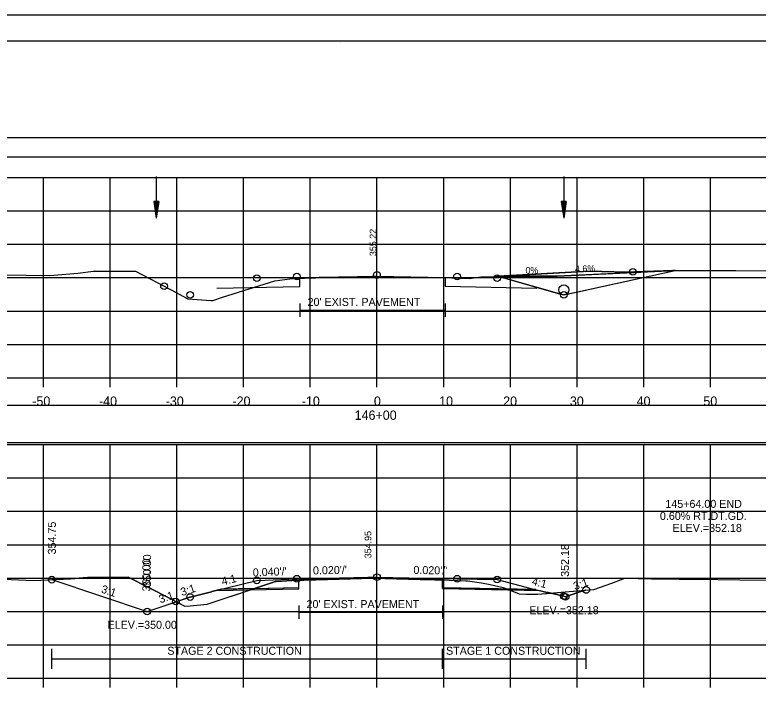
# Model space of a CAD drawing. Extents: x 1376273 to 1384221, y 378927 to 384592.
# Drawn here: x 1377003.5 to 1377114.9, y 382783.8 to 382885.2 of the extents above; entities that cross this region are included whole.
import ezdxf

# ---------------------------------------------------------------- set-up
doc = ezdxf.new("R2010")
doc.units = 0
for name, color, linetype in [('R_Alt Surface', 7, 'Continuous'), ('R_Axis', 7, 'Continuous'), ('R_Axis Annot', 7, 'Continuous'), ('R_Border', 7, 'Continuous'), ('R_Border Notes', 7, 'Continuous'), ('R_Dimension', 7, 'Continuous'), ('R_Drive', 7, 'Continuous'), ('R_Exist Surface', 7, 'Continuous'), ('R_Fin Surface', 7, 'Continuous'), ('R_Grid', 7, 'Continuous'), ('R_No Plot', 7, 'Continuous'), ('R_Water', 7, 'Continuous'), ('R_Xsect Elev', 7, 'Continuous'), ('R_Xsect Slope', 7, 'Continuous'), ('T_Detection Zones', 7, 'Continuous'), ('T_Notes', 7, 'Continuous'), ('T_Vehicle Path Lt Minor', 7, 'Continuous')]:
    doc.layers.add(name, color=color, linetype=linetype)

msp = doc.modelspace()

# ---------------------------------------------------------------- linework, layer by layer
at = {"layer": 'R_Alt Surface'}
for points in [[(1377046.22, 382842.02), (1377046.22, 382840.02)], [(1377067.98, 382842.02), (1377067.98, 382840.02)], [(1377046.22, 382841.02), (1377067.98, 382841.02)], [(1377034.48, 382799.2), (1377046.05, 382799.44), (1377046.06, 382800.61), (1377057.77, 382800.84), (1377067.59, 382800.64), (1377067.6, 382799.48), (1377081.58, 382799.19)], [(1377046.06, 382796.76), (1377046.06, 382794.76)], [(1377067.59, 382796.76), (1377067.59, 382794.76)], [(1377046.06, 382795.76), (1377067.59, 382795.76)]]:
    msp.add_lwpolyline(points, dxfattribs=at)
at = {"layer": 'R_Axis'}
for p, q in [((1376907.77, 382830.87), (1377207.77, 382830.87)), ((1377007.77, 382829.47), (1377007.77, 382830.87)), ((1377017.77, 382829.47), (1377017.77, 382830.87)), ((1377027.77, 382829.47), (1377027.77, 382830.87)), ((1377037.77, 382829.47), (1377037.77, 382830.87)), ((1377047.77, 382829.47), (1377047.77, 382830.87)), ((1377057.77, 382829.47), (1377057.77, 382830.87)), ((1377067.77, 382829.47), (1377067.77, 382830.87)), ((1377077.77, 382829.47), (1377077.77, 382830.87)), ((1377087.77, 382829.47), (1377087.77, 382830.87)), ((1377097.77, 382829.47), (1377097.77, 382830.87)), ((1377107.77, 382829.47), (1377107.77, 382830.87)), ((1376907.77, 382785.87), (1377207.77, 382785.87)), ((1377007.77, 382784.47), (1377007.77, 382785.87)), ((1377017.77, 382784.47), (1377017.77, 382785.87)), ((1377027.77, 382784.47), (1377027.77, 382785.87)), ((1377037.77, 382784.47), (1377037.77, 382785.87)), ((1377047.77, 382784.47), (1377047.77, 382785.87)), ((1377057.77, 382784.47), (1377057.77, 382785.87)), ((1377067.77, 382784.47), (1377067.77, 382785.87)), ((1377077.77, 382784.47), (1377077.77, 382785.87)), ((1377087.77, 382784.47), (1377087.77, 382785.87)), ((1377097.77, 382784.47), (1377097.77, 382785.87)), ((1377107.77, 382784.47), (1377107.77, 382785.87))]:
    msp.add_line(p, q, dxfattribs=at)
at = {"layer": 'R_Axis Annot'}
for points in [[(1376907.2, 382863.98), (1377209.01, 382863.98), (1377209.01, 382866.79), (1376907.2, 382866.79)], [(1376907.2, 382821.19), (1377209.01, 382821.19), (1377209.01, 382826.71), (1376907.2, 382826.71)]]:
    msp.add_lwpolyline(points, close=True, dxfattribs=at)
at = {"layer": 'R_Border'}
for p, q in [((1376899.77, 382881.33), (1377215.95, 382881.33)), ((1377052.29, 382881.07), (1377052.29, 382881.07)), ((1377052.29, 382881.07), (1377052.29, 382881.07))]:
    msp.add_line(p, q, dxfattribs=at)
at = {"layer": 'R_Dimension'}
for p, q in [((1377009.05, 382787.28), (1377009.05, 382790.28)), ((1377067.59, 382787.28), (1377067.59, 382790.28)), ((1377089.14, 382787.28), (1377089.14, 382790.28)), ((1377009.05, 382788.78), (1377089.14, 382788.78))]:
    msp.add_line(p, q, dxfattribs=at)
at = {"layer": 'R_Drive'}
for p, q in [((1377075.77, 382846.09), (1377084.77, 382846.09)), ((1377084.77, 382846.09), (1377102.49, 382846.92))]:
    msp.add_line(p, q, dxfattribs=at)
at = {"layer": 'R_Exist Surface'}
for points in [[(1376998.12, 382846.36), (1377008.73, 382846.17), (1377012.92, 382846.55), (1377015.27, 382846.82), (1377020.08, 382846.85), (1377021.59, 382846.82), (1377026.93, 382844.03), (1377029.42, 382842.72), (1377032.86, 382842.46), (1377033.15, 382842.46), (1377034.61, 382842.93), (1377042.44, 382845.41), (1377044.7, 382845.68), (1377045.22, 382845.74), (1377057.05, 382846.08), (1377057.38, 382846.09), (1377057.71, 382846.08), (1377068.98, 382845.84), (1377069.22, 382845.83), (1377071.58, 382845.74), (1377073.34, 382845.98), (1377073.38, 382845.98), (1377074.49, 382846.01), (1377087.79, 382846.74), (1377089.73, 382846.82), (1377095.03, 382846.7), (1377102.1, 382846.92), (1377111.54, 382846.96), (1377126.19, 382846.9)], [(1376993.97, 382801.03), (1377006.29, 382800.49), (1377011.86, 382800.77), (1377014.41, 382800.94), (1377016.08, 382800.97), (1377020.46, 382801), (1377026.79, 382797.79), (1377028.95, 382796.67), (1377029.78, 382796.69), (1377032.33, 382796.94), (1377041.97, 382800.16), (1377042.53, 382800.35), (1377042.65, 382800.35), (1377045.06, 382800.53), (1377052.08, 382800.69), (1377057.17, 382800.83), (1377064.25, 382800.67), (1377068.59, 382800.57), (1377071.1, 382800.46), (1377071.16, 382800.46), (1377071.34, 382800.44), (1377073.45, 382800.18), (1377074.71, 382799.9), (1377076.67, 382799.45), (1377078.71, 382798.65), (1377079.09, 382798.49), (1377080.07, 382798.47), (1377081.9, 382798.44), (1377085.95, 382798.8), (1377090.26, 382799.18), (1377092.96, 382800.09), (1377094.9, 382800.87), (1377098.89, 382800.75), (1377103.08, 382800.72), (1377105.59, 382800.7), (1377112.14, 382800.59), (1377125.69, 382800.45)]]:
    msp.add_lwpolyline(points, dxfattribs=at)
at = {"layer": 'R_Fin Surface'}
msp.add_lwpolyline([(1377009.05, 382800.63), (1377023.31, 382795.87), (1377029.74, 382798.03), (1377029.76, 382798.03), (1377029.78, 382798.03), (1377032.97, 382798.83), (1377033, 382798.84), (1377039.77, 382800.53), (1377039.79, 382800.53), (1377045.77, 382800.77), (1377045.79, 382800.77), (1377056.4, 382800.98), (1377057.77, 382801.01), (1377069.77, 382800.77), (1377075.77, 382800.65), (1377080.66, 382799.34), (1377083.05, 382798.74), (1377083.44, 382798.73), (1377085.77, 382798.15), (1377086.04, 382798.05), (1377087.87, 382798.7), (1377088.98, 382799.07), (1377089.14, 382799.09)], dxfattribs=at)
at = {"layer": 'R_Grid'}
for p, q in [((1376907.77, 382860.87), (1377207.77, 382860.87)), ((1377007.77, 382830.87), (1377007.77, 382860.87)), ((1377017.77, 382830.87), (1377017.77, 382860.87)), ((1377027.77, 382830.87), (1377027.77, 382860.87)), ((1377037.77, 382830.87), (1377037.77, 382860.87)), ((1377047.77, 382830.87), (1377047.77, 382860.87)), ((1377057.77, 382830.87), (1377057.77, 382860.87)), ((1377067.77, 382830.87), (1377067.77, 382860.87)), ((1377077.77, 382830.87), (1377077.77, 382860.87)), ((1377087.77, 382830.87), (1377087.77, 382860.87)), ((1377097.77, 382830.87), (1377097.77, 382860.87)), ((1377107.77, 382830.87), (1377107.77, 382860.87)), ((1376907.77, 382855.87), (1377207.77, 382855.87)), ((1376907.77, 382850.87), (1377207.77, 382850.87)), ((1376907.77, 382845.87), (1377207.77, 382845.87)), ((1376907.77, 382840.87), (1377207.77, 382840.87)), ((1376907.77, 382835.87), (1377207.77, 382835.87)), ((1376907.77, 382830.87), (1377207.77, 382830.87)), ((1376907.77, 382820.87), (1377207.77, 382820.87)), ((1377007.77, 382785.87), (1377007.77, 382820.87)), ((1377017.77, 382785.87), (1377017.77, 382820.87)), ((1377027.77, 382785.87), (1377027.77, 382820.87)), ((1377037.77, 382785.87), (1377037.77, 382820.87)), ((1377047.77, 382785.87), (1377047.77, 382820.87)), ((1377057.77, 382785.87), (1377057.77, 382820.87)), ((1377067.77, 382785.87), (1377067.77, 382820.87)), ((1377077.77, 382785.87), (1377077.77, 382820.87)), ((1377087.77, 382785.87), (1377087.77, 382820.87)), ((1377097.77, 382785.87), (1377097.77, 382820.87)), ((1377107.77, 382785.87), (1377107.77, 382820.87)), ((1376907.77, 382815.87), (1377207.77, 382815.87)), ((1376907.77, 382815.87), (1377207.77, 382815.87)), ((1377007.77, 382785.87), (1377007.77, 382815.87)), ((1377017.77, 382785.87), (1377017.77, 382815.87)), ((1377027.77, 382785.87), (1377027.77, 382815.87)), ((1377037.77, 382785.87), (1377037.77, 382815.87)), ((1377047.77, 382785.87), (1377047.77, 382815.87)), ((1377057.77, 382785.87), (1377057.77, 382815.87)), ((1377067.77, 382785.87), (1377067.77, 382815.87)), ((1377077.77, 382785.87), (1377077.77, 382815.87)), ((1377087.77, 382785.87), (1377087.77, 382815.87)), ((1377097.77, 382785.87), (1377097.77, 382815.87)), ((1377107.77, 382785.87), (1377107.77, 382815.87)), ((1376907.77, 382810.87), (1377207.77, 382810.87)), ((1376907.77, 382810.87), (1377207.77, 382810.87)), ((1376907.77, 382805.87), (1377207.77, 382805.87)), ((1376907.77, 382805.87), (1377207.77, 382805.87)), ((1376907.77, 382800.87), (1377207.77, 382800.87)), ((1376907.77, 382800.87), (1377207.77, 382800.87)), ((1376907.77, 382795.87), (1377207.77, 382795.87)), ((1376907.77, 382795.87), (1377207.77, 382795.87)), ((1376907.77, 382790.87), (1377207.77, 382790.87)), ((1376907.77, 382790.87), (1377207.77, 382790.87)), ((1376907.77, 382785.87), (1377207.77, 382785.87)), ((1376907.77, 382785.87), (1377207.77, 382785.87))]:
    msp.add_line(p, q, dxfattribs=at)
at = {"layer": 'R_No Plot'}
msp.add_line((1376887.37, 382885.23), (1377220.7, 382885.23), dxfattribs=at)
for points in [[(1376887.36, 382885.23), (1377220.7, 382885.23), (1377220.7, 382671.89), (1376887.36, 382671.89)], [(1377133.69, 382881.33), (1377133.69, 382871.45), (1377169.42, 382871.45), (1377169.42, 382868.53), (1377192.62, 382868.53), (1377192.62, 382844.2), (1377215.95, 382844.2), (1377215.95, 382675.87), (1376899.77, 382675.87), (1376899.77, 382881.33)]]:
    msp.add_lwpolyline(points, close=True, dxfattribs=at)
for points in [[(1377033.78, 382844.29), (1377046.21, 382844.54), (1377046.22, 382845.87), (1377057.77, 382846.1), (1377067.98, 382845.9), (1377067.99, 382844.57), (1377081.75, 382844.29)], [(1377075.93, 382846.09), (1377085.77, 382843.28), (1377102.45, 382846.92)], [(1377033.78, 382799.03), (1377046.05, 382799.28), (1377046.06, 382800.61), (1377057.77, 382800.84), (1377067.59, 382800.64), (1377067.6, 382799.31), (1377082.27, 382799.02)]]:
    msp.add_lwpolyline(points, dxfattribs=at)
for centre in [(1377096.1, 382846.73), (1377096.1, 382846.73), (1377039.77, 382845.79), (1377039.77, 382845.79), (1377045.77, 382846.03), (1377045.77, 382846.03), (1377057.77, 382846.27), (1377057.77, 382846.27), (1377069.77, 382846.03), (1377069.77, 382846.03), (1377075.77, 382845.79), (1377075.77, 382845.79), (1377025.86, 382844.59), (1377025.86, 382844.59), (1377029.77, 382843.29), (1377029.77, 382843.29), (1377085.77, 382843.29), (1377085.77, 382843.29), (1377009.05, 382800.63), (1377009.05, 382800.63), (1377039.77, 382800.53), (1377039.77, 382800.53), (1377045.77, 382800.77), (1377045.77, 382800.77), (1377057.77, 382801.01), (1377057.77, 382801.01), (1377069.77, 382800.77), (1377069.77, 382800.77), (1377075.77, 382800.65), (1377075.77, 382800.65), (1377089.14, 382799.09), (1377089.14, 382799.09), (1377029.76, 382798.03), (1377029.76, 382798.03), (1377085.77, 382798.15), (1377085.77, 382798.15), (1377086.04, 382798.05), (1377086.04, 382798.05), (1377086.04, 382798.05), (1377086.04, 382798.05), (1377027.64, 382797.35), (1377027.64, 382797.35), (1377023.31, 382795.87), (1377023.31, 382795.87)]:
    msp.add_circle(centre, 0.5, dxfattribs=at)
at = {"layer": 'R_Water'}
for p, q in [((1377024.69, 382861.01), (1377024.69, 382854.76)), ((1377085.77, 382861.01), (1377085.77, 382854.76)), ((1377024.31, 382857.26), (1377024.69, 382854.76)), ((1377025.06, 382857.26), (1377024.31, 382857.26)), ((1377024.38, 382857.26), (1377024.69, 382855.18)), ((1377024.44, 382857.26), (1377024.69, 382855.61)), ((1377024.5, 382857.26), (1377024.69, 382856.03)), ((1377024.57, 382857.26), (1377024.69, 382856.45)), ((1377024.63, 382857.26), (1377024.69, 382856.87)), ((1377025.06, 382857.26), (1377024.69, 382854.76)), ((1377024.81, 382857.26), (1377024.69, 382856.45)), ((1377024.94, 382857.26), (1377024.69, 382855.61)), ((1377025, 382857.26), (1377024.69, 382855.18)), ((1377024.88, 382857.26), (1377024.69, 382856.03)), ((1377024.75, 382857.26), (1377024.69, 382856.87)), ((1377085.39, 382857.26), (1377085.77, 382854.76)), ((1377086.14, 382857.26), (1377085.39, 382857.26)), ((1377085.45, 382857.26), (1377085.77, 382855.18)), ((1377085.52, 382857.26), (1377085.77, 382855.61)), ((1377085.58, 382857.26), (1377085.77, 382856.03)), ((1377085.64, 382857.26), (1377085.77, 382856.45)), ((1377085.71, 382857.26), (1377085.77, 382856.87)), ((1377086.14, 382857.26), (1377085.77, 382854.76)), ((1377085.89, 382857.26), (1377085.77, 382856.45)), ((1377086.02, 382857.26), (1377085.77, 382855.61)), ((1377086.08, 382857.26), (1377085.77, 382855.18)), ((1377085.95, 382857.26), (1377085.77, 382856.03)), ((1377085.83, 382857.26), (1377085.77, 382856.87))]:
    msp.add_line(p, q, dxfattribs=at)
msp.add_circle((1377085.77, 382844.03), 0.75, dxfattribs=at)
at = {"layer": 'T_Detection Zones'}
for p, q in [((1377046.05, 382799.44), (1377046.06, 382800.56)), ((1377039.41, 382799.3), (1377034.48, 382799.2)), ((1377039.41, 382799.3), (1377046.05, 382799.44)), ((1377027.66, 382797.33), (1377026.79, 382797.79))]:
    msp.add_line(p, q, dxfattribs=at)
for points in [[(1377026.79, 382797.79), (1377020.46, 382801), (1377016.08, 382800.97), (1377014.41, 382800.94), (1377011.86, 382800.77), (1377009.05, 382800.63)], [(1377009.05, 382800.63), (1377023.31, 382795.87), (1377027.66, 382797.33)], [(1377046.06, 382800.56), (1377045.06, 382800.53), (1377042.65, 382800.35), (1377042.53, 382800.35), (1377041.97, 382800.16), (1377039.41, 382799.3)], [(1377027.66, 382797.33), (1377028.95, 382796.67), (1377029.78, 382796.69), (1377032.33, 382796.94), (1377039.41, 382799.3)], [(1377034.48, 382799.2), (1377034.48, 382799.2), (1377033, 382798.84), (1377032.97, 382798.83), (1377029.78, 382798.03), (1377029.76, 382798.03), (1377029.74, 382798.03), (1377027.66, 382797.33)]]:
    msp.add_lwpolyline(points, dxfattribs=at)
for points in [[(1377067.59, 382800.6), (1377068.59, 382800.57), (1377071.1, 382800.46), (1377071.16, 382800.46), (1377071.34, 382800.44), (1377073.45, 382800.18), (1377074.71, 382799.9), (1377076.67, 382799.45), (1377077.52, 382799.11), (1377067.6, 382799.31)], [(1377077.52, 382799.11), (1377078.71, 382798.65), (1377079.09, 382798.49), (1377080.07, 382798.47), (1377081.9, 382798.44), (1377083.87, 382798.62), (1377083.44, 382798.73), (1377083.05, 382798.74), (1377081.92, 382799.03)], [(1377083.87, 382798.62), (1377085.95, 382798.8), (1377088.98, 382799.07), (1377087.87, 382798.7), (1377086.04, 382798.05), (1377085.77, 382798.15)]]:
    msp.add_lwpolyline(points, close=True, dxfattribs=at)
at = {"layer": 'T_Notes'}
for p, q in [((1377075.93, 382846.09), (1377084.77, 382846.09)), ((1377084.77, 382846.09), (1377076.17, 382846.09)), ((1377084.77, 382846.09), (1377102.45, 382846.92)), ((1377095.62, 382846.6), (1377084.77, 382846.09)), ((1377096.59, 382846.65), (1377095.62, 382846.6)), ((1377102.45, 382846.92), (1377096.59, 382846.65))]:
    msp.add_line(p, q, dxfattribs=at)
for points in [[(1377102.45, 382846.92), (1377102.1, 382846.92), (1377095.03, 382846.7), (1377089.73, 382846.82), (1377087.79, 382846.74), (1377075.93, 382846.09)], [(1377076.22, 382846.01), (1377085.28, 382843.41), (1377085.77, 382843.28), (1377086.26, 382843.38), (1377102.45, 382846.92)]]:
    msp.add_lwpolyline(points, dxfattribs=at)
msp.add_arc((1377075.77, 382845.79), 0.5, 26.0073, 37.1436, dxfattribs=at)
at = {"layer": 'T_Vehicle Path Lt Minor'}
msp.add_lwpolyline([(1377046.06, 382800.56), (1377052.08, 382800.69), (1377057.17, 382800.83), (1377064.25, 382800.67), (1377067.59, 382800.6), (1377067.59, 382800.64), (1377057.77, 382800.84), (1377046.06, 382800.61)], close=True, dxfattribs=at)

# ---------------------------------------------------------------- texts
at = {"layer": 'R_Alt Surface'}
for p in [(1377047.37, 382841.63), (1377047.21, 382796.37)]:
    msp.add_text("20' EXIST. PAVEMENT", height=1.2, dxfattribs=at).set_placement(p)
at = {"layer": 'R_Axis Annot'}
for s, p in [('-50', (1377006.11, 382826.67)), ('-40', (1377016.11, 382826.67)), ('-30', (1377026.11, 382826.67)), ('-20', (1377036.11, 382826.67)), ('-10', (1377046.5, 382826.67)), ('0', (1377057.31, 382826.67)), ('10', (1377067.08, 382826.67)), ('20', (1377076.68, 382826.67)), ('30', (1377086.68, 382826.67)), ('40', (1377096.68, 382826.67)), ('50', (1377106.68, 382826.67)), ('146+00', (1377054.42, 382824.57))]:
    msp.add_text(s, height=1.4, dxfattribs=at).set_placement(p)
at = {"layer": 'R_Border Notes'}
for s, p in [('ELEV.=352.18', (1377080.6, 382795.46)), ('ELEV.=350.00', (1377017.39, 382793.27))]:
    msp.add_text(s, height=1.2, dxfattribs=at).set_placement(p)
at = {"layer": 'R_Dimension'}
for s, p in [('STAGE 2 CONSTRUCTION', (1377026.35, 382789.38)), ('STAGE 1 CONSTRUCTION', (1377068.12, 382789.38))]:
    msp.add_text(s, height=1.2, dxfattribs=at).set_placement(p)
at = {"layer": 'R_Drive'}
msp.add_text('0%', height=1, dxfattribs=at).set_placement((1377080.02, 382846.47))
msp.add_text('4.6%', height=1, rotation=2.34, dxfattribs=at).set_placement((1377087.46, 382846.64))
at = {"layer": 'R_No Plot'}
msp.add_text('350.00', height=1.2, rotation=90, dxfattribs=at).set_placement((1377023.81, 382798.87))
at = {"layer": 'R_Xsect Elev'}
for s, height, rotation, p in [('355.22', 1, 90, (1377057.68, 382849.09)), ('145+64.00 END', 1.2, 360, (1377100.99, 382811.38)), ('0.60% RT.DT.GD.', 1.2, 360, (1377100.17, 382809.58)), ('354.75', 1.2, 90, (1377009.65, 382804.41)), ('ELEV.=352.18', 1.2, 360, (1377102.06, 382807.78)), ('354.95', 1, 90, (1377056.92, 382803.83)), ('352.18', 1.2, 90, (1377086.54, 382801.05)), ('350.00', 1.2, 90, (1377023.91, 382799.51))]:
    msp.add_text(s, height=height, rotation=rotation, dxfattribs=at).set_placement(p)
at = {"layer": 'R_Xsect Slope'}
for s, rotation, p in [("0.020'/'", 1.1457, (1377048.19, 382801.41)), ("0.020'/'", 358.8542, (1377063.22, 382801.5)), ("0.040'/'", 2.2904, (1377039.18, 382801.1)), ('4:1', 14.0351, (1377034.64, 382799.76)), ('4:1', 345.9638, (1377080.89, 382799.88)), ('3:1', 18.435, (1377087.43, 382799.04)), ('3:1', 341.5651, (1377016.34, 382798.73)), ('3:1', 17.6928, (1377028.55, 382798.16)), ('3:1', 18.807, (1377025.31, 382797.08))]:
    msp.add_text(s, height=1.2, rotation=rotation, dxfattribs=at).set_placement(p)

doc.saveas('drawing.dxf')
